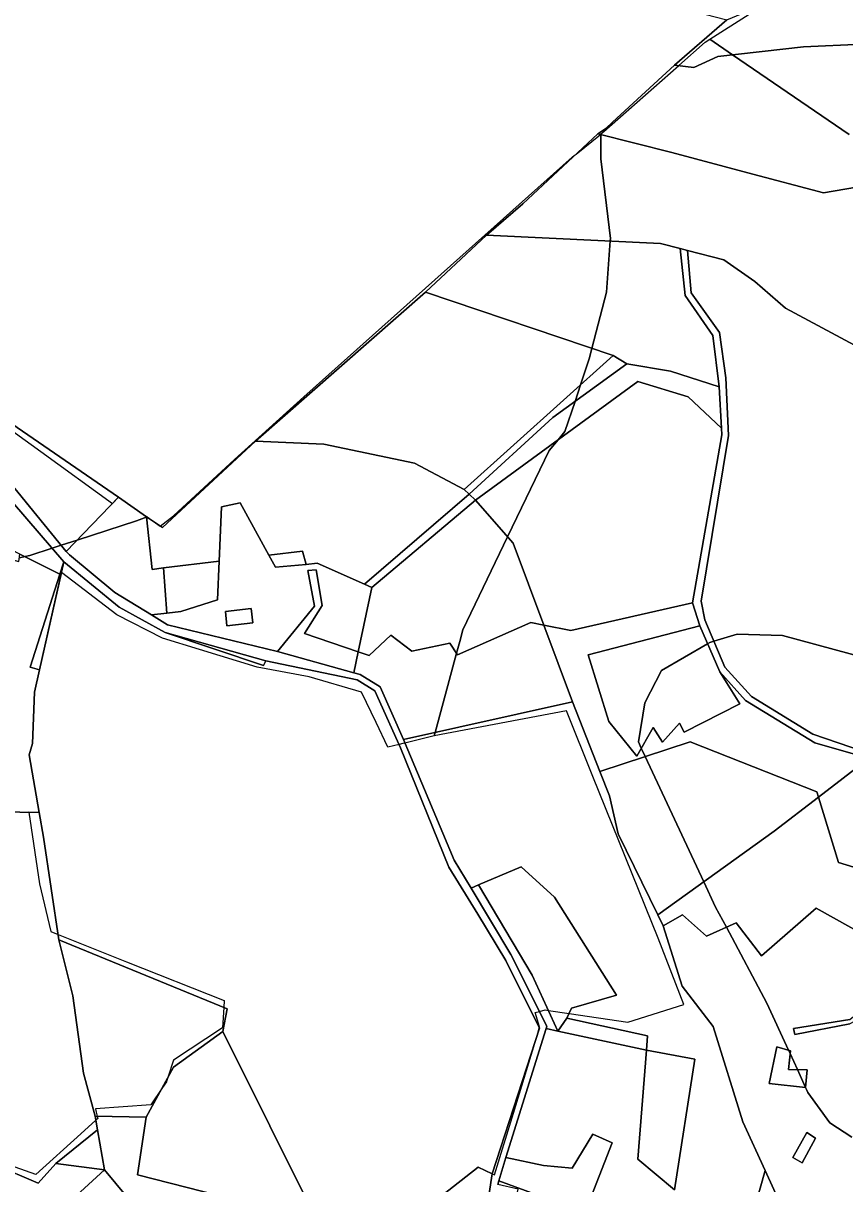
# Model space of a CAD drawing. Extents: x -477304 to -465429, y -1159113 to -1149210.
# Drawn here: x -473001 to -472634, y -1156987 to -1156469 of the extents above; entities that cross this region are included whole.
import ezdxf

# ---------------------------------------------------------------- set-up
doc = ezdxf.new("R2010")
doc.units = 0
for name, color, linetype in [('BPEJ_s', 7, 'Continuous'), ('orna_s', 7, 'Continuous'), ('ostatni_s', 7, 'Continuous'), ('PUPFL_s', 7, 'Continuous'), ('trav_porost_s', 7, 'Continuous')]:
    doc.layers.add(name, color=color, linetype=linetype)

msp = doc.modelspace()

# ---------------------------------------------------------------- linework, layer by layer
at = {"layer": 'BPEJ_s'}
for points in [[(-473011.71, -1156646.91), (-472993.24, -1156660.25), (-472961.25, -1156683.36), (-472958.61, -1156680.63), (-472946.03, -1156689.3), (-472945.88, -1156689.4), (-472939.96, -1156693.48), (-472934.11, -1156688.93), (-472906.88, -1156663.82), (-472875.8, -1156635.78), (-472756.02, -1156528.85), (-472755.09, -1156528.09), (-472754.27, -1156527.42), (-472743.42, -1156518.64), (-472743.18, -1156518.45), (-472741.83, -1156517.36), (-472708.42, -1156487.94), (-472696.56, -1156477.49), (-472694.49, -1156476.17), (-472676.96, -1156464.99)], [(-472632.36, -1156518.71), (-472684.35, -1156483.11), (-472694.49, -1156476.17), (-472676.96, -1156464.99)], [(-472806.23, -1156744.99), (-472804.84, -1156739.84), (-472784.87, -1156698.32), (-472766.33, -1156659.77), (-472762.28, -1156654.95), (-472759.23, -1156651.32), (-472754.75, -1156637.89), (-472752.27, -1156630.44), (-472748.42, -1156618.89), (-472747.18, -1156614.16), (-472740.65, -1156589.15), (-472739.03, -1156566.22), (-472738.96, -1156565.17), (-472743.18, -1156529.52), (-472743.18, -1156518.7), (-472743.18, -1156518.45), (-472741.83, -1156517.36), (-472708.42, -1156487.94), (-472696.56, -1156477.49), (-472694.49, -1156476.17), (-472684.35, -1156483.11), (-472632.36, -1156518.71)], [(-473002.85, -1156707.67), (-473000.35, -1156707.1), (-472998.26, -1156706.62), (-472988.28, -1156703.36), (-472984.22, -1156702.04), (-472977.03, -1156699.7), (-472950.58, -1156691.08), (-472945.88, -1156689.4), (-472939.96, -1156693.48), (-472934.11, -1156688.93), (-472906.88, -1156663.82), (-472875.8, -1156635.78), (-472756.02, -1156528.85), (-472755.09, -1156528.09), (-472754.27, -1156527.42), (-472743.42, -1156518.64), (-472743.18, -1156518.45), (-472743.18, -1156518.7), (-472743.18, -1156529.52), (-472738.96, -1156565.17), (-472739.03, -1156566.22), (-472740.65, -1156589.15), (-472747.18, -1156614.16), (-472748.42, -1156618.89), (-472752.27, -1156630.44), (-472754.75, -1156637.89), (-472759.23, -1156651.32), (-472762.28, -1156654.95), (-472766.33, -1156659.77), (-472784.87, -1156698.32), (-472804.84, -1156739.84), (-472806.23, -1156744.99), (-472807.65, -1156750.24), (-472812.58, -1156768.56), (-472817.17, -1156785.59), (-472817.57, -1156787.06)], [(-473011.71, -1156646.91), (-472993.24, -1156660.25), (-472961.25, -1156683.36), (-472958.61, -1156680.63), (-472946.03, -1156689.3), (-472945.88, -1156689.4), (-472950.58, -1156691.08), (-472977.03, -1156699.7), (-472984.22, -1156702.04), (-472988.28, -1156703.36), (-472998.26, -1156706.62), (-473000.35, -1156707.1), (-473002.85, -1156707.67)], [(-472817.57, -1156787.06), (-472830.68, -1156790.32), (-472831.69, -1156790.57), (-472833.29, -1156790.96), (-472838.29, -1156792.21), (-472843.6, -1156781.15), (-472850.12, -1156767.55), (-472873.43, -1156760.79), (-472896.74, -1156756.4), (-472922.42, -1156748.63), (-472938.96, -1156743.55), (-472959.42, -1156733.15), (-472984.05, -1156714.17), (-472993.88, -1156757.66), (-472996.14, -1156767.65), (-472997.03, -1156790.58), (-472998.5, -1156795.52), (-472994.04, -1156821.31), (-472998.71, -1156821.23), (-472993.88, -1156853.19), (-472988.81, -1156874.48), (-472985.62, -1156875.75), (-472955, -1156887.92), (-472911.44, -1156905.22), (-472911.61, -1156908.32), (-472912.11, -1156917.39), (-472934.08, -1156931.92), (-472936.54, -1156939.59), (-472937.12, -1156941.38), (-472937.21, -1156941.51), (-472939.26, -1156944.55), (-472944.21, -1156951.85), (-472968.88, -1156953.54), (-472968.52, -1156955.06), (-472968.09, -1156956.92), (-472967.86, -1156957.93), (-472968.69, -1156958.68), (-472975.44, -1156964.77), (-472995.57, -1156982.93), (-473016.18, -1156975.62)], [(-472843.6, -1156781.15), (-472850.12, -1156767.55), (-472873.43, -1156760.79), (-472896.74, -1156756.4), (-472922.42, -1156748.63), (-472938.96, -1156743.55), (-472959.42, -1156733.15), (-472984.05, -1156714.17), (-472993.88, -1156757.66), (-472996.14, -1156767.65), (-472997.03, -1156790.58), (-472998.5, -1156795.52), (-472994.04, -1156821.31), (-472998.71, -1156821.23), (-472993.88, -1156853.19), (-472988.81, -1156874.48), (-472985.62, -1156875.75), (-472955, -1156887.92), (-472911.44, -1156905.22), (-472911.61, -1156908.32), (-472912.11, -1156917.39), (-472934.08, -1156931.92), (-472936.54, -1156939.59), (-472937.12, -1156941.38), (-472937.21, -1156941.51), (-472939.26, -1156944.55), (-472944.21, -1156951.85), (-472968.88, -1156953.54), (-472968.52, -1156955.06), (-472968.09, -1156956.92), (-472967.86, -1156957.93), (-472968.69, -1156958.68), (-472975.44, -1156964.77), (-472995.57, -1156982.93), (-473016.18, -1156975.62)], [(-472838.58, -1157011.51), (-472798.05, -1156979.63), (-472791.68, -1156982.66), (-472790.64, -1156983), (-472782.26, -1156955.5), (-472771.7, -1156920.84), (-472771.06, -1156918.7), (-472770.68, -1156917.46), (-472770.55, -1156917.05), (-472772.58, -1156910.63), (-472770.64, -1156910.13), (-472768.02, -1156909.45), (-472766.61, -1156909.65), (-472757.43, -1156911), (-472731.19, -1156914.85), (-472706.19, -1156907.08), (-472717.67, -1156877.35), (-472746.75, -1156805.25), (-472758.56, -1156775.99), (-472817.57, -1156787.06), (-472817.17, -1156785.59), (-472812.58, -1156768.56), (-472807.65, -1156750.24), (-472806.23, -1156744.99)], [(-472631.18, -1156966.21), (-472640.98, -1156959.79), (-472650.78, -1156946.27), (-472651.36, -1156945.01), (-472651.82, -1156944.01), (-472655.44, -1156936.09), (-472658.72, -1156928.92), (-472659.4, -1156927.43), (-472669.02, -1156906.41), (-472687.14, -1156872.57), (-472692, -1156863.5), (-472697.25, -1156852.26), (-472723.42, -1156796.34), (-472725.14, -1156792.66), (-472726.46, -1156789.84), (-472723.59, -1156772.44), (-472716.16, -1156757.92), (-472695.56, -1156746.01), (-472694.53, -1156745.42), (-472692.74, -1156744.87), (-472682.37, -1156741.7), (-472662.1, -1156742.37), (-472594.52, -1156760.62)], [(-472594.52, -1156760.62), (-472662.1, -1156742.37), (-472682.37, -1156741.7), (-472692.74, -1156744.87), (-472694.53, -1156745.42), (-472695.56, -1156746.01), (-472716.16, -1156757.92), (-472723.59, -1156772.44), (-472726.46, -1156789.84), (-472725.14, -1156792.66), (-472723.42, -1156796.34), (-472697.25, -1156852.26), (-472692, -1156863.5), (-472687.14, -1156872.57), (-472669.02, -1156906.41), (-472659.4, -1156927.43), (-472658.72, -1156928.92), (-472655.44, -1156936.09), (-472651.82, -1156944.01), (-472651.36, -1156945.01), (-472650.78, -1156946.27), (-472640.98, -1156959.79), (-472631.18, -1156966.21)], [(-472838.58, -1157011.51), (-472798.05, -1156979.63), (-472791.68, -1156982.66), (-472790.64, -1156983), (-472782.26, -1156955.5), (-472771.7, -1156920.84), (-472771.06, -1156918.7), (-472770.68, -1156917.46), (-472770.55, -1156917.05), (-472772.58, -1156910.63), (-472770.64, -1156910.13), (-472768.02, -1156909.45), (-472766.61, -1156909.65), (-472757.43, -1156911), (-472731.19, -1156914.85), (-472706.19, -1156907.08), (-472717.67, -1156877.35), (-472746.75, -1156805.25), (-472758.56, -1156775.99), (-472817.57, -1156787.06), (-472830.68, -1156790.32), (-472831.69, -1156790.57), (-472833.29, -1156790.96), (-472838.29, -1156792.21), (-472843.6, -1156781.15)]]:
    msp.add_lwpolyline(points, dxfattribs=at)
at = {"layer": 'orna_s'}
for points in [[(-472676.83, -1157027.33), (-472683, -1157027.41), (-472669.87, -1156981.12), (-472661.4, -1156999.7), (-472668.39, -1157027.23)], [(-472784.59, -1156995.13), (-472785.56, -1156999.27), (-472779.43, -1157000.71), (-472777.57, -1156992.83), (-472779.54, -1156992.37), (-472779.35, -1156991.58), (-472780.52, -1156991.31), (-472780.09, -1156989.46), (-472789.14, -1156987.32), (-472788.7, -1156985.79), (-472769.76, -1156992.64), (-472774.55, -1157004.99), (-472756.02, -1157009.32), (-472760.45, -1157028.62), (-472778.2, -1157028.9), (-472793.36, -1157024.15), (-472789.83, -1157020), (-472783.26, -1157020.66), (-472782.62, -1157014.29), (-472789.19, -1157013.63), (-472791.63, -1156997.94), (-472790.27, -1156992.12), (-472784.9, -1156993.31), (-472785.29, -1156994.97)]]:
    msp.add_lwpolyline(points, close=True, dxfattribs=at)
at = {"layer": 'ostatni_s'}
for points in [[(-472628.39, -1156795.71), (-472647.71, -1156790.18), (-472678.61, -1156771.32), (-472690.06, -1156758.54), (-472699.04, -1156738.07), (-472702.29, -1156727.7), (-472689.23, -1156652.78), (-472689.39, -1156649.79), (-472690.44, -1156631.31), (-472693.2, -1156608.35), (-472705.63, -1156590.57), (-472707.75, -1156569.59), (-472704.5, -1156570.43), (-472702.84, -1156589.34), (-472690.22, -1156607.07), (-472687.41, -1156627.3), (-472686.14, -1156653.06), (-472698.38, -1156726.95), (-472696.8, -1156735.28), (-472687.82, -1156756.48), (-472675.92, -1156769.57), (-472648.53, -1156786.33), (-472615, -1156797.87)], [(-473016.86, -1156662.27), (-472981.96, -1156704.8), (-472980.46, -1156706.38), (-472960.29, -1156723.06), (-472943.93, -1156733.17), (-472936.69, -1156737.51), (-472887.62, -1156749.47), (-472853.55, -1156758.96), (-472850.67, -1156759.7), (-472841.83, -1156765.27), (-472831.35, -1156788.73), (-472808.74, -1156842.54), (-472801.19, -1156855.1), (-472783.38, -1156884.75), (-472767.35, -1156916.67), (-472767.7, -1156917.8), (-472785.66, -1156975.24), (-472788.7, -1156985.79), (-472789.14, -1156987.32)], [(-472794.11, -1156998.29), (-472791.68, -1156982.66), (-472770.64, -1156917.54), (-472785.71, -1156887.38), (-472798.15, -1156866.73), (-472811.13, -1156845.74), (-472832.61, -1156792.47), (-472844.11, -1156767.01), (-472851.96, -1156762.15), (-472892.8, -1156753.63), (-472937.78, -1156740.97), (-472958.33, -1156729.74), (-472982.99, -1156709.48), (-473017.1, -1156670.06)]]:
    msp.add_lwpolyline(points, dxfattribs=at)
for points in [[(-472801.98, -1156679.26), (-472804.22, -1156677.17), (-472737.72, -1156617.35), (-472731.68, -1156621.09), (-472764.65, -1156645.09)], [(-472867.66, -1156728.95), (-472875.57, -1156741.37), (-472851.56, -1156749.67), (-472853.55, -1156758.96), (-472887.62, -1156749.47), (-472871.03, -1156729.26), (-472874.06, -1156713.38), (-472870.37, -1156713.03)], [(-472899.34, -1156730.32), (-472898.62, -1156736.73), (-472910.16, -1156738.03), (-472910.88, -1156731.62)], [(-472851.56, -1156749.67), (-472846.65, -1156751.28), (-472836.92, -1156742.16), (-472827.55, -1156749.32), (-472810.62, -1156745.76), (-472807.16, -1156750.98), (-472774.46, -1156736.54), (-472768.63, -1156737.77), (-472755.86, -1156772), (-472831.35, -1156788.73), (-472841.83, -1156765.27), (-472850.67, -1156759.7), (-472853.55, -1156758.96)], [(-472767.35, -1156916.67), (-472783.38, -1156884.75), (-472801.19, -1156855.1), (-472797.85, -1156853.63), (-472773.83, -1156893.91), (-472762.36, -1156918.94), (-472767.7, -1156917.8)], [(-472912.09, -1156919.14), (-472934.05, -1156935.05), (-472946.27, -1156957.3), (-472968.98, -1156956.91), (-472974.17, -1156937.69), (-472979.05, -1156903.13), (-472985.26, -1156878.14), (-472910.06, -1156908.96)], [(-472758.42, -1156913.11), (-472722.38, -1156920.99), (-472722.89, -1156927.37), (-472762.36, -1156918.94)], [(-472902.61, -1156995.08), (-472920.98, -1156990.43), (-472950.08, -1156983.06), (-472946.27, -1156957.3), (-472934.05, -1156935.05), (-472912.09, -1156919.14), (-472870.08, -1157003.31)], [(-472931.72, -1157020.89), (-472964.9, -1156980.85), (-472968.01, -1156962.95), (-472968.98, -1156956.91), (-472946.27, -1156957.3), (-472950.08, -1156983.06), (-472920.98, -1156990.43), (-472921.35, -1156997.53), (-472917.95, -1156998.32), (-472923.46, -1157029.97), (-472918.31, -1157041.17), (-472913.24, -1157041.36), (-472913.67, -1157048.68), (-472914.12, -1157056.26), (-472916.82, -1157050.73)]]:
    msp.add_lwpolyline(points, close=True, dxfattribs=at)
at = {"layer": 'PUPFL_s'}
for points in [[(-472634.3, -1156085.9), (-472850.56, -1156204.67), (-472863.16, -1156211.61), (-472899.78, -1156412.46), (-472686.97, -1156467.54), (-472710.29, -1156487.69), (-472737.94, -1156513.25), (-472740.99, -1156516.02), (-472744.55, -1156518.35), (-472778.08, -1156549.66), (-472794.34, -1156563.57), (-472821.5, -1156589.09), (-472897.38, -1156655.6), (-472938.95, -1156694.18), (-472946.03, -1156689.3), (-472958.61, -1156680.63), (-473010.93, -1156644.58)], [(-472870.08, -1157003.31), (-472912.09, -1156919.14), (-472910.06, -1156908.96), (-472985.26, -1156878.14), (-472992.15, -1156832.26), (-472994.04, -1156821.31), (-472998.5, -1156795.52), (-472997.03, -1156790.58), (-472996.14, -1156767.65), (-472993.88, -1156757.66), (-472982.99, -1156709.48), (-472958.33, -1156729.74), (-472937.78, -1156740.97), (-472893.83, -1156755.76), (-472892.8, -1156753.63), (-472851.96, -1156762.15), (-472844.11, -1156767.01), (-472832.61, -1156792.47), (-472811.13, -1156845.74), (-472798.15, -1156866.73), (-472785.71, -1156887.38), (-472770.64, -1156917.54), (-472791.68, -1156982.66), (-472798.05, -1156979.63), (-472838.58, -1157011.51)], [(-472753.14, -1157007.28), (-472738.09, -1156968.74), (-472746.73, -1156964.87), (-472755.96, -1156980.08), (-472768.75, -1156978.87), (-472785.66, -1156975.24), (-472767.7, -1156917.8), (-472762.36, -1156918.94), (-472722.89, -1156927.37), (-472726.76, -1156976.09), (-472710.31, -1156989.77), (-472701.18, -1156931.48), (-472722.89, -1156927.37), (-472722.38, -1156920.99), (-472758.42, -1156913.11), (-472756.36, -1156908.72), (-472736.28, -1156902.89), (-472763.9, -1156859.14), (-472778.84, -1156845.51), (-472797.85, -1156853.63), (-472801.19, -1156855.1), (-472808.74, -1156842.54), (-472831.35, -1156788.73), (-472755.86, -1156772), (-472743.69, -1156802.97), (-472739.38, -1156813.93), (-472735.43, -1156830.84), (-472717.75, -1156866.96), (-472715.43, -1156871.86), (-472706.85, -1156898.81), (-472693.11, -1156916.83), (-472679.8, -1156959.37), (-472669.87, -1156981.12), (-472683, -1157027.41)], [(-472661.4, -1156999.7), (-472669.87, -1156981.12), (-472679.8, -1156959.37), (-472693.11, -1156916.83), (-472706.85, -1156898.81), (-472715.43, -1156871.86), (-472706.78, -1156867.02), (-472696.04, -1156876.51), (-472682.72, -1156870.62), (-472671.49, -1156885.37), (-472647.02, -1156864.09), (-472617.48, -1156880.47)], [(-472632.02, -1156913.73), (-472657.25, -1156917.68), (-472656.6, -1156920.34), (-472632.01, -1156915.58)]]:
    msp.add_lwpolyline(points, dxfattribs=at)
for points in [[(-472613.1, -1156482.92), (-472626.39, -1156478.42), (-472652.77, -1156479.6), (-472690.96, -1156483.85), (-472701.75, -1156488.82), (-472710.29, -1156487.69), (-472686.97, -1156467.54), (-472673.24, -1156461.81), (-472655.64, -1156426.53), (-472590.66, -1156461.78), (-472588.13, -1156463.15), (-472597.18, -1156468.98), (-472598.95, -1156470.53)], [(-472677.62, -1156535.75), (-472711.49, -1156526.81), (-472744.55, -1156518.35), (-472740.99, -1156516.02), (-472737.94, -1156513.25), (-472710.29, -1156487.69), (-472701.75, -1156488.82), (-472690.96, -1156483.85), (-472652.77, -1156479.6), (-472626.39, -1156478.42), (-472613.1, -1156482.92), (-472598.95, -1156470.53), (-472591.08, -1156479.9), (-472584.39, -1156498.6), (-472582.37, -1156513.93), (-472583.95, -1156534.35), (-472613.37, -1156539.5), (-472643.82, -1156544.74)], [(-472643.82, -1156544.74), (-472613.37, -1156539.5), (-472583.95, -1156534.35), (-472590.4, -1156625.83), (-472629.98, -1156612.77), (-472660.7, -1156596.17), (-472674.45, -1156584.38), (-472688.27, -1156574.61), (-472704.5, -1156570.43), (-472707.75, -1156569.59), (-472716.62, -1156567.3), (-472794.34, -1156563.57), (-472778.08, -1156549.66), (-472744.55, -1156518.35), (-472711.49, -1156526.81), (-472677.62, -1156535.75)], [(-472705.63, -1156590.57), (-472693.2, -1156608.35), (-472690.44, -1156631.31), (-472712.04, -1156624.41), (-472731.68, -1156621.09), (-472737.72, -1156617.35), (-472821.5, -1156589.09), (-472794.34, -1156563.57), (-472716.62, -1156567.3), (-472707.75, -1156569.59)], [(-472897.38, -1156655.6), (-472821.5, -1156589.09), (-472737.72, -1156617.35), (-472804.22, -1156677.17), (-472826.39, -1156665.35), (-472866.96, -1156656.98)], [(-472958.61, -1156680.63), (-472981.96, -1156704.8), (-473016.86, -1156662.27), (-473010.93, -1156644.58)], [(-472937.78, -1156740.97), (-472892.8, -1156753.63), (-472893.83, -1156755.76)], [(-472717.75, -1156866.96), (-472735.43, -1156830.84), (-472739.38, -1156813.93), (-472743.69, -1156802.97), (-472703.3, -1156789.75), (-472646.75, -1156812.09), (-472646.02, -1156814.49), (-472665.8, -1156829.71)], [(-472706.78, -1156867.02), (-472715.43, -1156871.86), (-472717.75, -1156866.96), (-472665.8, -1156829.71), (-472646.02, -1156814.49), (-472637.12, -1156843.61), (-472594.91, -1156856.41), (-472583.36, -1156855), (-472589.5, -1156867.9), (-472608.5, -1156871.93), (-472616.12, -1156885.89), (-472617.48, -1156880.47), (-472647.02, -1156864.09), (-472671.49, -1156885.37), (-472682.72, -1156870.62), (-472696.04, -1156876.51)], [(-472968.98, -1156956.91), (-472968.01, -1156962.95), (-472986.54, -1156978.04), (-472994.54, -1156986.71), (-473014.07, -1156978.5), (-473030.96, -1156955.43), (-473011.72, -1156943.02), (-473010.42, -1156923.7), (-473016.87, -1156923.16), (-473017.04, -1156906.49), (-473023.97, -1156886.6), (-473045.39, -1156850.53), (-473065.66, -1156837.18), (-473054.25, -1156820.33), (-472994.04, -1156821.31), (-472992.15, -1156832.26), (-472985.26, -1156878.14), (-472979.05, -1156903.13), (-472974.17, -1156937.69)], [(-472758.42, -1156913.11), (-472762.36, -1156918.94), (-472773.83, -1156893.91), (-472797.85, -1156853.63), (-472778.84, -1156845.51), (-472763.9, -1156859.14), (-472736.28, -1156902.89), (-472756.36, -1156908.72)], [(-472632.01, -1156915.58), (-472656.6, -1156920.34), (-472657.25, -1156917.68), (-472632.02, -1156913.73), (-472618.53, -1156902.87), (-472612.42, -1156914.59), (-472625.27, -1156912.02)], [(-472722.89, -1156927.37), (-472701.18, -1156931.48), (-472710.31, -1156989.77), (-472726.76, -1156976.09)], [(-472651.75, -1156944.02), (-472668.09, -1156942.31), (-472664.65, -1156925.88), (-472658.59, -1156927.67), (-472659.47, -1156936.07), (-472651.1, -1156936.12)], [(-472668.09, -1156942.31), (-472651.75, -1156944.02), (-472651.1, -1156936.12), (-472659.47, -1156936.07), (-472658.59, -1156927.67), (-472664.65, -1156925.88)], [(-472986.54, -1156978.04), (-472968.01, -1156962.95), (-472964.9, -1156980.85)], [(-472647.3, -1156966.64), (-472653.37, -1156977.71), (-472657.41, -1156975.33), (-472651.27, -1156964.14)], [(-472653.37, -1156977.71), (-472647.3, -1156966.64), (-472651.27, -1156964.14), (-472657.41, -1156975.33)], [(-472986.54, -1156978.04), (-472964.9, -1156980.85), (-472982.79, -1156997.22), (-473078.01, -1157005.55), (-473076.61, -1156998.53), (-473068.42, -1157002.16), (-473055.22, -1157000.48), (-473035.9, -1156979.35), (-473014.07, -1156978.5), (-472994.54, -1156986.71)], [(-472982.79, -1156997.22), (-472964.9, -1156980.85), (-472931.72, -1157020.89), (-472916.82, -1157050.73), (-472926.18, -1157059.46), (-472922.93, -1157063.61), (-472936.82, -1157054.62), (-472940.11, -1157059.72), (-472947.1, -1157049.52), (-472939.55, -1157050.53), (-472933.13, -1157044.69), (-472929.96, -1157028.34), (-472968.38, -1157009.83), (-472971.02, -1157014.61)]]:
    msp.add_lwpolyline(points, close=True, dxfattribs=at)
at = {"layer": 'trav_porost_s'}
msp.add_lwpolyline([(-472615, -1156797.87), (-472648.53, -1156786.33), (-472675.92, -1156769.57), (-472687.82, -1156756.48), (-472696.8, -1156735.28), (-472698.38, -1156726.95), (-472686.14, -1156653.06), (-472687.41, -1156627.3), (-472690.22, -1156607.07), (-472702.84, -1156589.34), (-472704.5, -1156570.43), (-472688.27, -1156574.61), (-472674.45, -1156584.38), (-472660.7, -1156596.17), (-472629.98, -1156612.77)], dxfattribs=at)
for points in [[(-472801.98, -1156679.26), (-472764.65, -1156645.09), (-472731.68, -1156621.09), (-472712.04, -1156624.41), (-472690.44, -1156631.31), (-472689.39, -1156649.79), (-472704.18, -1156635.8), (-472726.68, -1156628.91), (-472799.15, -1156681.92)], [(-472689.23, -1156652.78), (-472702.29, -1156727.7), (-472756.56, -1156740.03), (-472768.63, -1156737.77), (-472782.43, -1156701.13), (-472799.15, -1156681.92), (-472726.68, -1156628.91), (-472704.18, -1156635.8), (-472689.39, -1156649.79)], [(-472938.47, -1156712.18), (-472943.55, -1156712.79), (-472946.03, -1156689.3), (-472938.95, -1156694.18), (-472897.38, -1156655.6), (-472866.96, -1156656.98), (-472826.39, -1156665.35), (-472804.22, -1156677.17), (-472801.98, -1156679.26), (-472848.79, -1156719.38), (-472869.82, -1156710.1), (-472874.83, -1156710.56), (-472876.41, -1156704.73), (-472891.43, -1156706.53), (-472904.28, -1156683.04), (-472912.66, -1156684.85), (-472913.72, -1156709.21)], [(-472982.99, -1156709.48), (-472984.74, -1156714.93), (-473002.62, -1156705.96), (-473009.86, -1156702.33), (-473021.31, -1156696.59), (-473028.88, -1156692.79), (-473017.1, -1156670.06)], [(-472801.98, -1156679.26), (-472799.15, -1156681.92), (-472845.41, -1156720.87), (-472848.79, -1156719.38)], [(-472980.46, -1156706.38), (-472981.96, -1156704.8), (-472958.61, -1156680.63), (-472946.03, -1156689.3), (-472943.55, -1156712.79), (-472938.47, -1156712.18), (-472937.06, -1156732.32), (-472943.93, -1156733.17), (-472960.29, -1156723.06)], [(-472845.41, -1156720.87), (-472851.56, -1156749.67), (-472875.57, -1156741.37), (-472867.66, -1156728.95), (-472870.37, -1156713.03), (-472874.06, -1156713.38), (-472871.03, -1156729.26), (-472887.62, -1156749.47), (-472936.69, -1156737.51), (-472943.93, -1156733.17), (-472937.06, -1156732.32), (-472930.84, -1156731.55), (-472914.47, -1156726.41), (-472913.72, -1156709.21), (-472912.66, -1156684.85), (-472904.28, -1156683.04), (-472891.43, -1156706.53), (-472888.54, -1156711.81), (-472874.83, -1156710.56), (-472869.82, -1156710.1), (-472848.79, -1156719.38)], [(-472845.41, -1156720.87), (-472799.15, -1156681.92), (-472782.43, -1156701.13), (-472768.63, -1156737.77), (-472774.46, -1156736.54), (-472807.16, -1156750.98), (-472810.62, -1156745.76), (-472827.55, -1156749.32), (-472836.92, -1156742.16), (-472846.65, -1156751.28), (-472851.56, -1156749.67)], [(-473054.25, -1156820.33), (-473042.03, -1156802.28), (-473046.32, -1156779), (-473054.16, -1156759.3), (-473063.12, -1156737.28), (-473061.25, -1156722.79), (-473054.49, -1156710.97), (-473021.31, -1156696.59), (-473009.86, -1156702.33), (-473017.75, -1156701.15), (-473018.23, -1156705.11), (-473003.08, -1156709.3), (-473002.62, -1156705.96), (-472984.74, -1156714.93), (-472998.04, -1156756.39), (-472993.88, -1156757.66), (-472996.14, -1156767.65), (-472997.03, -1156790.58), (-472998.5, -1156795.52), (-472994.04, -1156821.31)], [(-472888.54, -1156711.81), (-472891.43, -1156706.53), (-472876.41, -1156704.73), (-472874.83, -1156710.56)], [(-472998.04, -1156756.39), (-472984.74, -1156714.93), (-472982.99, -1156709.48), (-472993.88, -1156757.66)], [(-472914.47, -1156726.41), (-472930.84, -1156731.55), (-472937.06, -1156732.32), (-472938.47, -1156712.18), (-472913.72, -1156709.21)], [(-472910.88, -1156731.62), (-472910.16, -1156738.03), (-472898.62, -1156736.73), (-472899.34, -1156730.32)], [(-472647.71, -1156790.18), (-472628.39, -1156795.71), (-472624, -1156797.56), (-472646.02, -1156814.49), (-472646.75, -1156812.09), (-472703.3, -1156789.75), (-472743.69, -1156802.97), (-472755.86, -1156772), (-472768.63, -1156737.77), (-472756.56, -1156740.03), (-472702.29, -1156727.7), (-472699.04, -1156738.07), (-472748.89, -1156750.88), (-472739.58, -1156780.71), (-472727.2, -1156796.24), (-472719.8, -1156783.38), (-472715.66, -1156789.92), (-472708.02, -1156781.45), (-472706, -1156785.51), (-472681.08, -1156772.77), (-472690.06, -1156758.54), (-472678.61, -1156771.32)], [(-472690.06, -1156758.54), (-472681.08, -1156772.77), (-472706, -1156785.51), (-472708.02, -1156781.45), (-472715.66, -1156789.92), (-472719.8, -1156783.38), (-472727.2, -1156796.24), (-472739.58, -1156780.71), (-472748.89, -1156750.88), (-472699.04, -1156738.07)], [(-472581.39, -1156850.87), (-472583.36, -1156855), (-472594.91, -1156856.41), (-472637.12, -1156843.61), (-472646.02, -1156814.49), (-472624, -1156797.56), (-472582.32, -1156813.98), (-472583.92, -1156818.05), (-472599.06, -1156840.67)], [(-472785.66, -1156975.24), (-472768.75, -1156978.87), (-472755.96, -1156980.08), (-472746.73, -1156964.87), (-472738.09, -1156968.74), (-472753.14, -1157007.28), (-472750.55, -1157016.85), (-472736.13, -1157028.23), (-472744.58, -1157028.37), (-472760.45, -1157028.62), (-472756.02, -1157009.32), (-472774.55, -1157004.99), (-472769.76, -1156992.64), (-472788.7, -1156985.79)], [(-472794.07, -1157010.91), (-472800.22, -1157008.7), (-472801.05, -1157011.01), (-472802.14, -1157010.62), (-472805.09, -1157018.82), (-472805.4, -1157020.14), (-472838.58, -1157011.51), (-472798.05, -1156979.63), (-472791.68, -1156982.66), (-472794.11, -1156998.29), (-472793.75, -1157001.77)]]:
    msp.add_lwpolyline(points, close=True, dxfattribs=at)

doc.saveas('drawing.dxf')
